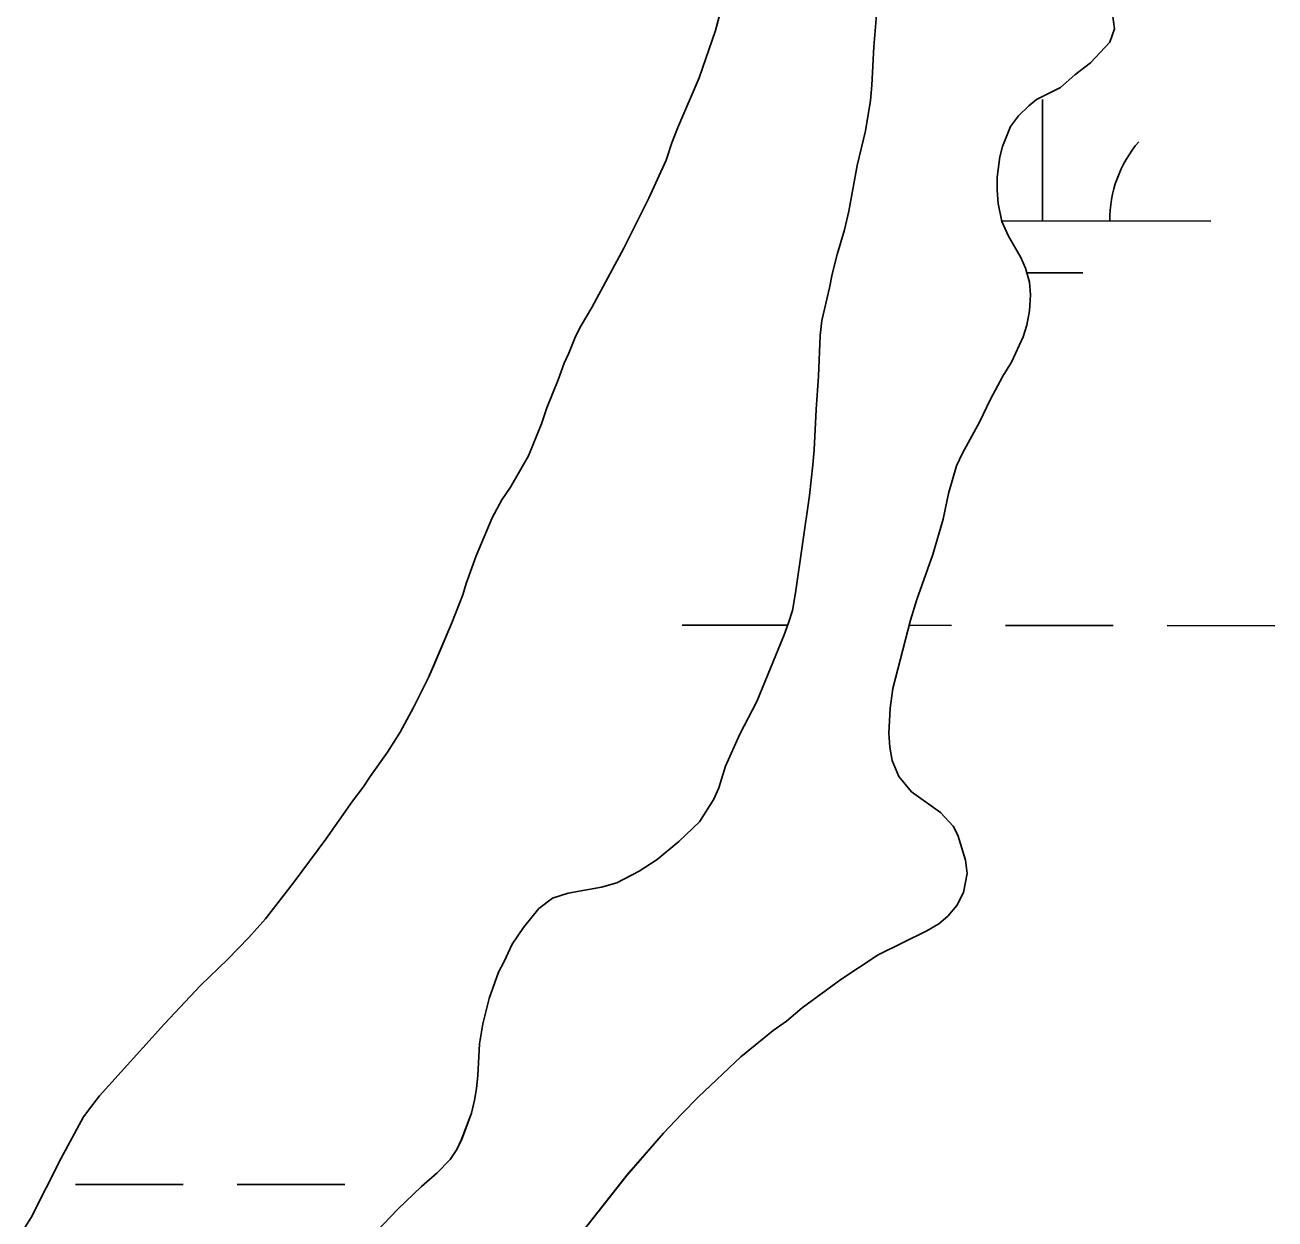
# Model space of a CAD drawing. Extents: x 3148686 to 3186545, y 916144 to 941516.
# Drawn here: x 3154179.1 to 3154550.2, y 923473.4 to 923827.7 of the extents above; entities that cross this region are included whole.
import ezdxf

# ---------------------------------------------------------------- set-up
doc = ezdxf.new("R2010")
doc.units = 0
for name, color, linetype in [('V-SITE-VEGE', 7, 'Continuous'), ('V-TOPO-SHOR', 7, 'Continuous'), ('V-WETL-SWMP', 7, 'Continuous')]:
    doc.layers.add(name, color=color, linetype=linetype)

msp = doc.modelspace()

# ---------------------------------------------------------------- linework, layer by layer
at = {"layer": 'V-SITE-VEGE'}
for p, q in [((3154386.9, 923836.78), (3154384.08, 923826.1)), ((3154431.07, 923821.28), (3154432.22, 923834.31)), ((3154501.96, 923830.92), (3154502.57, 923826.53)), ((3154384.08, 923826.1), (3154379.28, 923812.07)), ((3154502.57, 923826.53), (3154501.14, 923822.62)), ((3154501.14, 923822.62), (3154495.47, 923816.52)), ((3154430.47, 923809.9), (3154431.07, 923821.28)), ((3154495.47, 923816.52), (3154490.76, 923812.93)), ((3154379.28, 923812.07), (3154372.89, 923797.25)), ((3154490.76, 923812.93), (3154486.51, 923809.18)), ((3154430.09, 923805.31), (3154430.47, 923809.9)), ((3154486.51, 923809.18), (3154479.44, 923805.6)), ((3154428.58, 923796.32), (3154430.09, 923805.31)), ((3154477.08, 923803.73), (3154474.09, 923800.76)), ((3154479.44, 923805.6), (3154477.08, 923803.73)), ((3154474.09, 923800.76), (3154471.72, 923797.64)), ((3154372.89, 923797.25), (3154371.09, 923792.7)), ((3154426.16, 923786.04), (3154428.58, 923796.32)), ((3154471.72, 923797.64), (3154469.35, 923791.69)), ((3154371.09, 923792.7), (3154369.49, 923787.57)), ((3154468.55, 923788.55), (3154467.75, 923782.6)), ((3154469.35, 923791.69), (3154468.55, 923788.55)), ((3154369.49, 923787.57), (3154364.3, 923776.3)), ((3154423.72, 923772.46), (3154426.16, 923786.04)), ((3154467.75, 923782.6), (3154467.73, 923778.68)), ((3154467.73, 923778.68), (3154468.03, 923774.75)), ((3154364.3, 923776.3), (3154356.92, 923761.49)), ((3154468.03, 923774.75), (3154469.11, 923769.42)), ((3154422.41, 923766.96), (3154423.72, 923772.46)), ((3154420.18, 923759.63), (3154422.41, 923766.96)), ((3154469.11, 923769.42), (3154471.13, 923765.02)), ((3154471.13, 923765.02), (3154474.71, 923758.73)), ((3154356.92, 923761.49), (3154347.35, 923743.91)), ((3154418.69, 923753.75), (3154420.18, 923759.63)), ((3154474.71, 923758.73), (3154476.11, 923755.59)), ((3154476.11, 923755.59), (3154477.35, 923751.35)), ((3154417.94, 923749.72), (3154418.69, 923753.75)), ((3154477.35, 923751.35), (3154477.65, 923747.59)), ((3154415.7, 923739.99), (3154417.94, 923749.72)), ((3154477.65, 923747.59), (3154477.31, 923742.88)), ((3154347.35, 923743.91), (3154344.17, 923738.58)), ((3154477.31, 923742.88), (3154476.51, 923738.65)), ((3154344.17, 923738.58), (3154342.57, 923735.22)), ((3154415.13, 923735.59), (3154415.7, 923739.99)), ((3154476.51, 923738.65), (3154475.41, 923735.21)), ((3154342.57, 923735.22), (3154340.57, 923730.28)), ((3154414.72, 923723.47), (3154415.13, 923735.59)), ((3154475.41, 923735.21), (3154471.93, 923727.69)), ((3154340.57, 923730.28), (3154339.18, 923727.32)), ((3154339.18, 923727.32), (3154337.38, 923722.38)), ((3154471.93, 923727.69), (3154469.4, 923723.47)), ((3154337.38, 923722.38), (3154333.98, 923714.08)), ((3154413.95, 923713.56), (3154414.72, 923723.47)), ((3154469.4, 923723.47), (3154465.61, 923716.43)), ((3154333.98, 923714.08), (3154332.38, 923709.33)), ((3154465.61, 923716.43), (3154462.45, 923709.85)), ((3154413.35, 923701.62), (3154413.95, 923713.56)), ((3154332.38, 923709.33), (3154328.58, 923699.85)), ((3154462.45, 923709.85), (3154457.39, 923700.62)), ((3154328.58, 923699.85), (3154323.2, 923690.57)), ((3154412.96, 923697.22), (3154413.35, 923701.62)), ((3154457.39, 923700.62), (3154455.65, 923696.86)), ((3154412.01, 923688.04), (3154412.96, 923697.22)), ((3154455.65, 923696.86), (3154453.27, 923688.72)), ((3154323.2, 923690.57), (3154320.61, 923686.82)), ((3154453.27, 923688.72), (3154451.67, 923681.04)), ((3154320.61, 923686.82), (3154317.82, 923681.49)), ((3154407.86, 923659.23), (3154412.01, 923688.04)), ((3154317.82, 923681.49), (3154313.03, 923670.22)), ((3154451.67, 923681.04), (3154448.65, 923670.54)), ((3154313.03, 923670.22), (3154310.03, 923661.92)), ((3154448.65, 923670.54), (3154443.9, 923657.23)), ((3154309.03, 923658.56), (3154305.83, 923650.26)), ((3154310.03, 923661.92), (3154309.03, 923658.56)), ((3154406.92, 923653.91), (3154407.86, 923659.23)), ((3154443.9, 923657.23), (3154441.99, 923651.12)), ((3154405.81, 923650.24), (3154406.92, 923653.91)), ((3154441.99, 923651.12), (3154436.74, 923630.76)), ((3154305.83, 923650.26), (3154298.84, 923634.06)), ((3154404.51, 923646.75), (3154405.81, 923650.24)), ((3154396.35, 923626.95), (3154404.51, 923646.75)), ((3154298.84, 923634.06), (3154294.45, 923625.17)), ((3154436.74, 923630.76), (3154435.93, 923624.96)), ((3154294.45, 923625.17), (3154290.47, 923617.86)), ((3154391.35, 923617.24), (3154396.35, 923626.95)), ((3154435.93, 923624.96), (3154435.59, 923617.59)), ((3154290.47, 923617.86), (3154286.68, 923611.94)), ((3154435.59, 923617.59), (3154435.89, 923613.35)), ((3154387.09, 923607.71), (3154391.35, 923617.24)), ((3154286.68, 923611.94), (3154281.51, 923604.64)), ((3154435.89, 923613.35), (3154436.5, 923609.43)), ((3154385.05, 923601.29), (3154387.09, 923607.71)), ((3154436.5, 923609.43), (3154438.52, 923604.72)), ((3154281.51, 923604.64), (3154279.52, 923601.48)), ((3154438.52, 923604.72), (3154442.27, 923600.16)), ((3154279.52, 923601.48), (3154276.33, 923597.34)), ((3154383.57, 923597.99), (3154385.05, 923601.29)), ((3154442.27, 923600.16), (3154450.87, 923594.01)), ((3154276.33, 923597.34), (3154268.38, 923586.08)), ((3154379.32, 923591.21), (3154383.57, 923597.99)), ((3154450.87, 923594.01), (3154454.62, 923589.92)), ((3154373.24, 923585.36), (3154379.32, 923591.21)), ((3154454.62, 923589.92), (3154456.02, 923587.24)), ((3154268.38, 923586.08), (3154259.02, 923573.45)), ((3154366.79, 923580.06), (3154373.24, 923585.36)), ((3154456.02, 923587.24), (3154458.34, 923579.86)), ((3154361.45, 923576.59), (3154366.79, 923580.06)), ((3154458.34, 923579.86), (3154458.8, 923575.94)), ((3154259.02, 923573.45), (3154250.47, 923562.4)), ((3154350.23, 923571.86), (3154354.83, 923573.12)), ((3154354.83, 923573.12), (3154361.45, 923576.59)), ((3154458.8, 923575.94), (3154457.68, 923570.3)), ((3154335.71, 923568.61), (3154340.31, 923570.06)), ((3154340.31, 923570.06), (3154350.23, 923571.86)), ((3154457.68, 923570.3), (3154455.78, 923566.39)), ((3154331.66, 923565.5), (3154335.71, 923568.61)), ((3154455.78, 923566.39), (3154453.1, 923563.26)), ((3154250.47, 923562.4), (3154245.5, 923556.88)), ((3154327.05, 923559.83), (3154331.66, 923565.5)), ((3154453.1, 923563.26), (3154450.43, 923560.92)), ((3154323.72, 923554.88), (3154327.05, 923559.83)), ((3154446.81, 923558.89), (3154432.36, 923551.74)), ((3154450.43, 923560.92), (3154446.81, 923558.89)), ((3154245.5, 923556.88), (3154239.15, 923550.37)), ((3154321.32, 923549.75), (3154323.72, 923554.88)), ((3154432.36, 923551.74), (3154421.35, 923544.41)), ((3154239.15, 923550.37), (3154231.2, 923542.69)), ((3154319.65, 923546.63), (3154321.32, 923549.75)), ((3154316.87, 923538.75), (3154319.65, 923546.63)), ((3154421.35, 923544.41), (3154409.87, 923535.98)), ((3154231.2, 923542.69), (3154220.47, 923531.25)), ((3154315, 923531.23), (3154316.87, 923538.75)), ((3154409.87, 923535.98), (3154405.15, 923532.08)), ((3154220.47, 923531.25), (3154201.19, 923509.95)), ((3154314.06, 923525.35), (3154315, 923531.23)), ((3154401.22, 923529.27), (3154391.63, 923521.47)), ((3154405.15, 923532.08), (3154401.22, 923529.27)), ((3154313.48, 923515.99), (3154314.06, 923525.35)), ((3154391.63, 923521.47), (3154379.04, 923509.6)), ((3154313.09, 923512.13), (3154313.48, 923515.99)), ((3154201.19, 923509.95), (3154199.2, 923507.38)), ((3154312.53, 923508.65), (3154313.09, 923512.13)), ((3154199.2, 923507.38), (3154196.42, 923503.63)), ((3154311.6, 923504.8), (3154312.53, 923508.65)), ((3154379.04, 923509.6), (3154374, 923504.44)), ((3154196.42, 923503.63), (3154189.84, 923491.39)), ((3154308.62, 923496.73), (3154311.6, 923504.8)), ((3154374, 923504.44), (3154368.64, 923498.82)), ((3154368.64, 923498.82), (3154357.77, 923486.32)), ((3154307.33, 923493.98), (3154308.62, 923496.73)), ((3154189.84, 923491.39), (3154180.87, 923473.81)), ((3154305.3, 923491.05), (3154307.33, 923493.98)), ((3154301.43, 923487.02), (3154305.3, 923491.05)), ((3154296.82, 923483), (3154301.43, 923487.02)), ((3154357.77, 923486.32), (3154340.76, 923464.74)), ((3154289.82, 923476.23), (3154296.82, 923483)), ((3154180.87, 923473.81), (3154179.07, 923470.85)), ((3154281.34, 923467.45), (3154289.82, 923476.23))]:
    msp.add_line(p, q, dxfattribs=at)
at = {"layer": 'V-TOPO-SHOR'}
for points in [[(3154369.49, 923787.57), (3154371.09, 923792.7), (3154372.89, 923797.25), (3154379.28, 923812.07), (3154384.08, 923826.1), (3154386.9, 923836.78)], [(3154432.22, 923834.31), (3154431.07, 923821.28), (3154430.47, 923809.9), (3154430.09, 923805.31), (3154428.58, 923796.32), (3154426.16, 923786.04), (3154423.72, 923772.46), (3154422.41, 923766.96), (3154420.18, 923759.63), (3154418.69, 923753.75), (3154417.94, 923749.72), (3154415.7, 923739.99), (3154415.13, 923735.59), (3154414.72, 923723.47), (3154413.94, 923713.56), (3154413.35, 923701.62), (3154412.96, 923697.22), (3154412.01, 923688.04), (3154407.86, 923659.23), (3154406.92, 923653.91), (3154405.81, 923650.24), (3154404.51, 923646.75), (3154396.35, 923626.95), (3154391.35, 923617.24), (3154387.09, 923607.71), (3154385.05, 923601.29), (3154383.57, 923597.99), (3154379.32, 923591.21), (3154373.24, 923585.36), (3154366.79, 923580.06), (3154361.45, 923576.59), (3154354.83, 923573.12), (3154350.23, 923571.86), (3154340.31, 923570.06), (3154335.71, 923568.61), (3154331.66, 923565.5), (3154327.05, 923559.83), (3154323.72, 923554.88), (3154321.32, 923549.75), (3154319.65, 923546.63), (3154316.87, 923538.75), (3154315, 923531.23), (3154314.06, 923525.35), (3154313.48, 923515.99), (3154313.09, 923512.13), (3154312.53, 923508.65), (3154311.6, 923504.8), (3154308.62, 923496.73), (3154307.33, 923493.98), (3154305.3, 923491.05), (3154301.43, 923487.02), (3154296.82, 923483), (3154289.82, 923476.23), (3154281.34, 923467.45)], [(3154441.99, 923651.12), (3154443.9, 923657.23), (3154448.65, 923670.54), (3154451.67, 923681.04), (3154453.27, 923688.72), (3154455.65, 923696.86), (3154457.39, 923700.62), (3154462.45, 923709.85), (3154465.61, 923716.43), (3154469.4, 923723.47), (3154471.93, 923727.69), (3154475.4, 923735.21), (3154476.51, 923738.65), (3154477.31, 923742.88), (3154477.65, 923747.59), (3154477.35, 923751.35), (3154476.11, 923755.59), (3154474.71, 923758.73), (3154471.13, 923765.02), (3154469.11, 923769.42), (3154468.03, 923774.75), (3154467.73, 923778.68), (3154467.75, 923782.6), (3154468.55, 923788.55), (3154469.35, 923791.69), (3154471.72, 923797.64), (3154474.09, 923800.76), (3154477.08, 923803.73), (3154479.44, 923805.6), (3154486.51, 923809.18), (3154490.76, 923812.93), (3154495.48, 923816.52), (3154501.14, 923822.62), (3154502.57, 923826.53), (3154501.96, 923830.92)], [(3154179.07, 923470.85), (3154180.87, 923473.81), (3154189.84, 923491.39), (3154196.42, 923503.63), (3154199.2, 923507.38), (3154201.19, 923509.95), (3154220.47, 923531.25), (3154231.2, 923542.69), (3154239.15, 923550.37), (3154245.5, 923556.88), (3154250.47, 923562.4), (3154259.02, 923573.45), (3154268.38, 923586.08), (3154276.33, 923597.34), (3154279.52, 923601.48), (3154281.51, 923604.64), (3154286.68, 923611.94), (3154290.47, 923617.86), (3154294.45, 923625.17), (3154298.84, 923634.06), (3154300.44, 923637.62), (3154305.83, 923650.26), (3154309.03, 923658.56), (3154310.03, 923661.92), (3154313.03, 923670.22), (3154317.82, 923681.49), (3154320.61, 923686.82), (3154323.2, 923690.57), (3154328.58, 923699.85), (3154332.38, 923709.33), (3154333.98, 923714.08), (3154337.38, 923722.38), (3154339.18, 923727.32), (3154340.57, 923730.28), (3154342.57, 923735.22), (3154344.17, 923738.58), (3154347.35, 923743.91), (3154356.92, 923761.49), (3154364.3, 923776.3), (3154369.49, 923787.57)], [(3154340.76, 923464.74), (3154357.77, 923486.32), (3154368.64, 923498.82), (3154374, 923504.44), (3154379.04, 923509.6), (3154391.63, 923521.47), (3154401.22, 923529.27), (3154405.15, 923532.08), (3154409.87, 923535.98), (3154421.35, 923544.41), (3154432.36, 923551.74), (3154446.81, 923558.89), (3154450.43, 923560.92), (3154453.1, 923563.26), (3154455.78, 923566.39), (3154457.68, 923570.3), (3154458.8, 923575.94), (3154458.34, 923579.86), (3154456.02, 923587.24), (3154454.62, 923589.92), (3154450.87, 923594.01), (3154442.27, 923600.16), (3154438.52, 923604.72), (3154436.5, 923609.43), (3154435.89, 923613.35), (3154435.59, 923617.59), (3154435.93, 923624.96), (3154436.74, 923630.76), (3154441.99, 923651.12)]]:
    msp.add_lwpolyline(points, dxfattribs=at)
at = {"layer": 'V-WETL-SWMP'}
for p, q in [((3154481.19, 923769.58), (3154481.22, 923805.58)), ((3154469.07, 923769.59), (3154531.19, 923769.53)), ((3154476.53, 923754.16), (3154493.17, 923754.14)), ((3154374.21, 923649.62), (3154405.56, 923649.59)), ((3154441.59, 923649.55), (3154454.21, 923649.54)), ((3154470.21, 923649.52), (3154502.21, 923649.49)), ((3154518.21, 923649.47), (3154550.21, 923649.44)), ((3154194.04, 923483.64), (3154226.04, 923483.61)), ((3154242.04, 923483.59), (3154274.04, 923483.56))]:
    msp.add_line(p, q, dxfattribs=at)
for points in [[(3154386.9, 923836.78), (3154384.08, 923826.1), (3154379.28, 923812.07), (3154372.89, 923797.25), (3154371.09, 923792.7), (3154369.49, 923787.57), (3154364.3, 923776.3), (3154356.92, 923761.49), (3154347.35, 923743.91), (3154344.17, 923738.58), (3154342.57, 923735.22), (3154340.57, 923730.28), (3154339.18, 923727.32), (3154337.38, 923722.38), (3154333.98, 923714.08), (3154332.38, 923709.33), (3154328.58, 923699.85), (3154323.2, 923690.57), (3154320.61, 923686.82), (3154317.82, 923681.49), (3154313.03, 923670.22), (3154310.03, 923661.92), (3154309.03, 923658.56), (3154305.83, 923650.26), (3154300.44, 923637.62), (3154298.84, 923634.06), (3154294.45, 923625.17), (3154290.47, 923617.86), (3154286.68, 923611.94), (3154281.51, 923604.64), (3154279.52, 923601.48), (3154276.33, 923597.33), (3154268.38, 923586.08), (3154259.02, 923573.45), (3154250.47, 923562.4), (3154245.5, 923556.88), (3154239.15, 923550.37), (3154231.2, 923542.69), (3154220.47, 923531.25), (3154201.19, 923509.95), (3154199.2, 923507.38), (3154196.42, 923503.63), (3154189.84, 923491.39), (3154180.86, 923473.81), (3154179.07, 923470.85)], [(3154281.34, 923467.45), (3154289.82, 923476.23), (3154296.82, 923483), (3154301.43, 923487.02), (3154305.3, 923491.05), (3154307.33, 923493.98), (3154308.63, 923496.73), (3154311.6, 923504.8), (3154312.53, 923508.65), (3154313.09, 923512.14), (3154313.48, 923515.99), (3154314.06, 923525.35), (3154315, 923531.23), (3154316.87, 923538.75), (3154319.65, 923546.63), (3154321.32, 923549.75), (3154323.72, 923554.88), (3154327.05, 923559.83), (3154331.66, 923565.5), (3154335.71, 923568.61), (3154340.31, 923570.06), (3154350.23, 923571.86), (3154354.83, 923573.12), (3154361.45, 923576.59), (3154366.79, 923580.06), (3154373.24, 923585.36), (3154379.32, 923591.21), (3154383.57, 923597.99), (3154385.05, 923601.29), (3154387.1, 923607.71), (3154391.36, 923617.24), (3154396.35, 923626.95), (3154404.51, 923646.75), (3154405.8, 923650.24), (3154406.92, 923653.9), (3154407.86, 923659.23), (3154412.01, 923688.04), (3154412.96, 923697.22), (3154413.35, 923701.62), (3154413.94, 923713.56), (3154414.72, 923723.47), (3154415.13, 923735.59), (3154415.7, 923739.99), (3154417.94, 923749.72), (3154418.69, 923753.75), (3154420.18, 923759.62), (3154422.41, 923766.96), (3154423.72, 923772.46), (3154426.16, 923786.04), (3154428.58, 923796.32), (3154430.09, 923805.31), (3154430.47, 923809.9), (3154431.07, 923821.28), (3154432.22, 923834.31)], [(3154501.96, 923830.92), (3154502.57, 923826.53), (3154501.14, 923822.61), (3154495.48, 923816.52), (3154490.76, 923812.93), (3154486.51, 923809.18), (3154479.44, 923805.6), (3154477.08, 923803.73), (3154474.09, 923800.76), (3154471.72, 923797.64), (3154469.35, 923791.69), (3154468.55, 923788.55), (3154467.75, 923782.6), (3154467.73, 923778.68), (3154468.03, 923774.75), (3154469.11, 923769.42), (3154471.13, 923765.02), (3154474.71, 923758.73), (3154476.11, 923755.59), (3154477.35, 923751.35), (3154477.65, 923747.59), (3154477.31, 923742.88), (3154476.52, 923738.65), (3154475.4, 923735.21), (3154471.93, 923727.69), (3154469.4, 923723.47), (3154465.61, 923716.43), (3154462.45, 923709.85), (3154457.39, 923700.62), (3154455.65, 923696.86), (3154453.27, 923688.72), (3154451.67, 923681.04), (3154448.65, 923670.54), (3154443.9, 923657.23), (3154441.99, 923651.12), (3154436.74, 923630.76), (3154435.93, 923624.96), (3154435.59, 923617.59), (3154435.89, 923613.35), (3154436.5, 923609.43), (3154438.52, 923604.72), (3154442.27, 923600.16), (3154450.87, 923594.01), (3154454.62, 923589.92), (3154456.02, 923587.24), (3154458.34, 923579.86), (3154458.8, 923575.94), (3154457.68, 923570.3), (3154455.78, 923566.39), (3154453.1, 923563.26), (3154450.43, 923560.92), (3154446.81, 923558.89), (3154432.36, 923551.74), (3154421.35, 923544.41), (3154409.87, 923535.98), (3154405.15, 923532.08), (3154401.22, 923529.27), (3154391.63, 923521.47), (3154379.04, 923509.6), (3154374, 923504.44), (3154368.64, 923498.82), (3154357.77, 923486.31), (3154340.76, 923464.74)]]:
    msp.add_lwpolyline(points, dxfattribs=at)
msp.add_arc((3154536.43, 923770), 35.25, 139.1678, 180.7115, dxfattribs=at)

doc.saveas('drawing.dxf')
